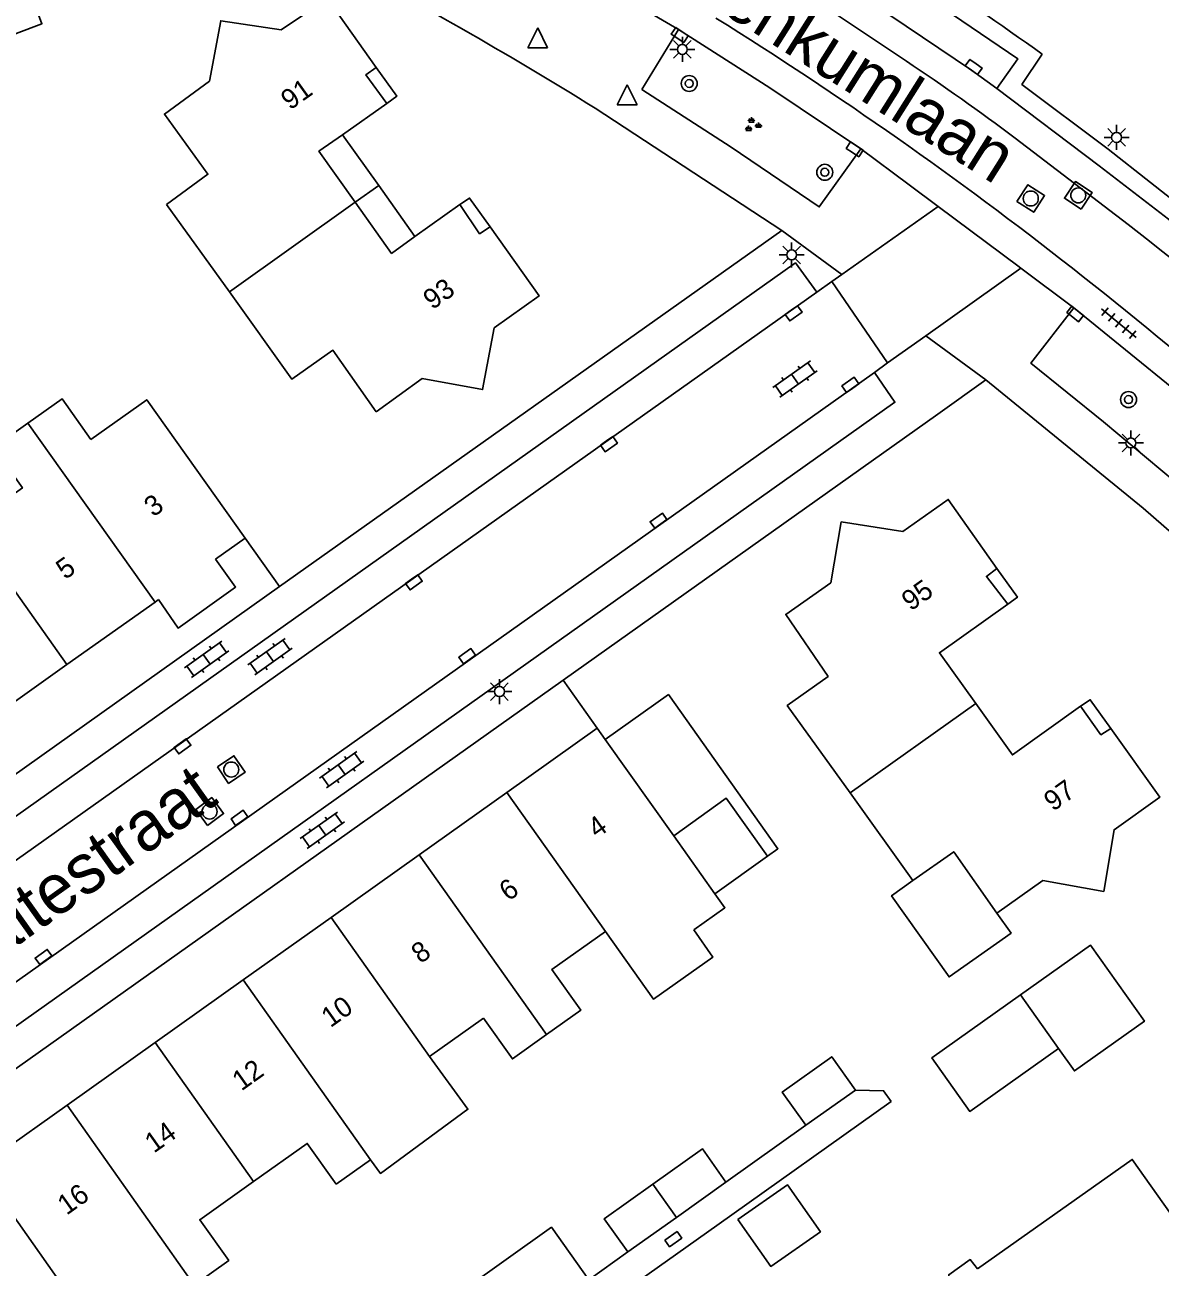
# Model space of a CAD drawing. Extents: x 124000 to 128010, y 398999 to 403000.
# Drawn here: x 126935.4 to 126992.2, y 399755.8 to 399818 of the extents above; entities that cross this region are included whole.
import ezdxf

# ---------------------------------------------------------------- set-up
doc = ezdxf.new("R2010")
doc.units = 0
for name, color, linetype in [('gg-afsc-erfafscheiding', 7, 'Continuous'), ('gg-afsc-hekwerk', 7, 'Continuous'), ('gg-afsc-muur', 7, 'Continuous'), ('gg-anno-huisnummerreeks BGT', 7, 'Continuous'), ('gg-anno-openbare ruimte label', 7, 'Continuous'), ('gg-bbg-bijgebouw', 7, 'Continuous'), ('gg-bbg-gedigitaliseerde bebouwing', 7, 'Continuous'), ('gg-bbg-gedigitaliseerde bijgebouw', 7, 'Continuous'), ('gg-bbg-hoofdgebouw', 7, 'Continuous'), ('gg-bbg-luifel en loopbrug', 7, 'Continuous'), ('gg-bbg-onder overbouw', 7, 'Continuous'), ('gg-bbg-pand overbouw', 7, 'Continuous'), ('gg-bbg-tussenscheiding', 7, 'Continuous'), ('gg-bbg-tussenscheiding niveau 01', 7, 'Continuous'), ('gg-knt-verharding', 7, 'Continuous'), ('gg-knt-verharding nz', 7, 'Continuous'), ('gt-grn-weggrens', 7, 'Continuous'), ('gt-symb-boom', 7, 'Continuous'), ('gt-symb-groenvak', 7, 'Continuous'), ('gt-symb-klinker verharding', 7, 'Continuous'), ('gt-symb-kolk', 7, 'Continuous'), ('gt-symb-kolk center center', 7, 'Continuous'), ('gt-symb-lichtmast', 7, 'Continuous'), ('gt-symb-rioolschacht', 7, 'Continuous'), ('gt-symb-tegel verharding', 7, 'Continuous'), ('gt-symb-waterafsluiter', 7, 'Continuous')]:
    doc.layers.add(name, color=color, linetype=linetype)

# ---------------------------------------------------------------- blocks, each defined once
blk = doc.blocks.new('gt0-KOLK')
at = {"layer": 'gt-symb-kolk'}
blk.add_lwpolyline([(0, 0), (0.375, 0), (0.375, 0.4), (-0.375, 0.4), (-0.375, 0), (0, 0)], dxfattribs=at)
blk = doc.blocks.new('gt0-RS')
at = {"layer": 'gt-symb-rioolschacht'}
blk.add_lwpolyline([(-0.5, -0.5), (0.5, -0.5), (0.5, 0.5), (-0.5, 0.5)], close=True, dxfattribs=at)
blk.add_circle((0, 0), 0.375, dxfattribs=at)
blk = doc.blocks.new('gt0-LMAST')
at = {"layer": 'gt-symb-lichtmast'}
for p, q in [((-0.182, 0.173), (-0.447, 0.438)), ((-0.005, 0.246), (-0.005, 0.621)), ((0.172, 0.173), (0.437, 0.438)), ((-0.255, -0.004), (-0.63, -0.004)), ((-0.182, -0.181), (-0.447, -0.446)), ((-0.005, -0.254), (-0.005, -0.629)), ((0.437, -0.446), (0.172, -0.181)), ((0.245, -0.004), (0.62, -0.004))]:
    blk.add_line(p, q, dxfattribs=at)
blk.add_circle((-0.005, -0.004), 0.25, dxfattribs=at)
blk = doc.blocks.new('gt0-BOOM')
at = {"layer": 'gt-symb-boom'}
for radius in [0.4, 0.2]:
    blk.add_circle((0, 0), radius, dxfattribs=at)
blk = doc.blocks.new('gt0-TEG1')
at = {"layer": 'gt-symb-tegel verharding'}
for p, q in [((-1.125, 0), (1.125, 0)), ((-0.9, -0.25), (-0.9, 0.25)), ((-0.45, -0.25), (-0.45, 0.25)), ((0, -0.25), (0, 0.25)), ((0.45, -0.25), (0.45, 0.25)), ((0.9, -0.25), (0.9, 0.25))]:
    blk.add_line(p, q, dxfattribs=at)
blk = doc.blocks.new('gt0-GRVAK')
at = {"layer": 'gt-symb-groenvak'}
for p, q in [((-0.11, 0.189), (-0.228, 0.24)), ((-0.182, 0.153), (0.088, 0.153)), ((-0.091, 0.211), (-0.156, 0.322)), ((-0.047, 0.214), (-0.047, 0.393)), ((-0.004, 0.211), (0.061, 0.322)), ((0.015, 0.189), (0.133, 0.24)), ((0.262, -0.052), (0.197, 0.059)), ((0.305, -0.049), (0.305, 0.13)), ((0.349, -0.052), (0.414, 0.059)), ((-0.245, -0.228), (-0.363, -0.177)), ((-0.318, -0.264), (-0.047, -0.264)), ((-0.226, -0.206), (-0.291, -0.095)), ((-0.183, -0.203), (-0.183, -0.024)), ((-0.139, -0.206), (-0.074, -0.095)), ((-0.12, -0.228), (-0.002, -0.177)), ((0.243, -0.074), (0.125, -0.023)), ((0.17, -0.11), (0.441, -0.11)), ((0.368, -0.074), (0.486, -0.023))]:
    blk.add_line(p, q, dxfattribs=at)
blk = doc.blocks.new('gt0-WAFSL')
at = {"layer": 'gt-symb-waterafsluiter'}
for p, q in [((-0.5, -0.333), (0, 0.667)), ((0, 0.667), (0.5, -0.333)), ((0.5, -0.333), (-0.5, -0.333))]:
    blk.add_line(p, q, dxfattribs=at)
blk = doc.blocks.new('gt0-KOLKCC')
at = {"layer": 'gt-symb-kolk center center'}
blk.add_lwpolyline([(-0.375, 0.2), (0.375, 0.2), (0.375, -0.2), (-0.375, -0.2)], close=True, dxfattribs=at)
blk = doc.blocks.new('gt0-KL1')
at = {"layer": 'gt-symb-klinker verharding'}
for p, q in [((-1.15, 0.3), (1.15, 0.3)), ((-1, -0.3), (-1, 0.3)), ((-0.5, 0.3), (-0.5, 0.45)), ((0, -0.3), (0, 0.3)), ((0.5, 0.3), (0.5, 0.45)), ((1, -0.3), (1, 0.3)), ((-1.15, -0.3), (1.15, -0.3)), ((-0.5, -0.45), (-0.5, -0.3)), ((0.5, -0.45), (0.5, -0.3))]:
    blk.add_line(p, q, dxfattribs=at)

msp = doc.modelspace()

# ---------------------------------------------------------------- linework, layer by layer
at = {"layer": 'gg-afsc-erfafscheiding'}
for p, q in [((126970.504, 399760.013), (126974.509, 399762.859)), ((126970.044, 399757.846), (126962.583, 399752.549)), ((126963.639, 399755.124), (126965.588, 399756.513))]:
    msp.add_line(p, q, dxfattribs=at)
msp.add_lwpolyline([(126976.983, 399764.623), (126978.393, 399764.59), (126978.779, 399764.048)], dxfattribs=at)
at = {"layer": 'gg-afsc-hekwerk'}
for p, q in [((126973.294, 399807.668), (126963.956, 399813.791)), ((126948.155, 399789.83), (126973.294, 399807.668)), ((126981.116, 399798.474), (126983.517, 399800.179)), ((126983.517, 399800.179), (126991.394, 399793.764)), ((126962.345, 399785.149), (126981.116, 399798.474)), ((126946.428, 399792.262), (126948.155, 399789.83)), ((126964.06, 399782.737), (126962.345, 399785.149))]:
    msp.add_line(p, q, dxfattribs=at)
at = {"layer": 'gg-afsc-muur'}
msp.add_line((126978.779, 399764.048), (126970.044, 399757.846), dxfattribs=at)
at = {"layer": 'gg-bbg-bijgebouw'}
for p, q in [((126969.953, 399774.448), (126972.587, 399776.335)), ((126974.509, 399762.859), (126976.983, 399764.623)), ((126968.02, 399758.244), (126970.504, 399760.013)), ((126965.588, 399756.513), (126968.02, 399758.244))]:
    msp.add_line(p, q, dxfattribs=at)
for points in [[(126972.587, 399776.335), (126970.506, 399779.239), (126967.889, 399777.351)], [(126976.983, 399764.623), (126975.8, 399766.285), (126973.325, 399764.52), (126974.509, 399762.859)], [(126970.504, 399760.013), (126969.325, 399761.678), (126966.838, 399759.908)], [(126966.838, 399759.908), (126964.405, 399758.175), (126965.588, 399756.513)]]:
    msp.add_lwpolyline(points, dxfattribs=at)
at = {"layer": 'gg-bbg-gedigitaliseerde bebouwing'}
for p, q in [((126955.653, 399766.294), (126958.358, 399768.217)), ((126950.988, 399759.91), (126952.699, 399761.127))]:
    msp.add_line(p, q, dxfattribs=at)
for points in [[(126935.547, 399798.015), (126937.267, 399799.237), (126938.71, 399797.206)], [(126932.584, 399792.862), (126935.275, 399794.772), (126933.835, 399796.799), (126935.547, 399798.015)], [(126964.472, 399772.563), (126966.88, 399769.168), (126969.853, 399771.276), (126968.888, 399772.636)], [(126955.653, 399766.294), (126957.584, 399763.657), (126953.198, 399760.446), (126952.699, 399761.127)], [(126997.464, 399751.794), (126990.847, 399761.149), (126983.091, 399755.663)]]:
    msp.add_lwpolyline(points, dxfattribs=at)
at = {"layer": 'gg-bbg-gedigitaliseerde bijgebouw'}
for points in [[(126971.103, 399758.133), (126972.747, 399755.787), (126975.229, 399757.527), (126973.585, 399759.873), (126971.103, 399758.133)], [(126963.639, 399755.124), (126961.767, 399757.75), (126957.34, 399754.595), (126958.02, 399753.64)]]:
    msp.add_lwpolyline(points, dxfattribs=at)
at = {"layer": 'gg-bbg-hoofdgebouw'}
for p, q in [((126951.3, 399812.462), (126953.531, 399814.02)), ((126945.638, 399804.592), (126942.499, 399808.97)), ((126957.184, 399808.963), (126954.931, 399807.357)), ((126944.948, 399791.211), (126946.428, 399792.262)), ((126937.507, 399785.925), (126941.917, 399789.058)), ((126941.917, 399789.058), (126942.091, 399789.181)), ((126933.112, 399782.803), (126937.507, 399785.925)), ((126959.536, 399779.521), (126964.06, 399782.737)), ((126964.06, 399782.737), (126964.46, 399782.175)), ((126964.46, 399782.175), (126967.889, 399777.351)), ((126955.134, 399776.392), (126959.536, 399779.521)), ((126979.862, 399775.108), (126976.715, 399779.497)), ((126950.733, 399773.263), (126955.134, 399776.392)), ((126946.333, 399770.134), (126950.733, 399773.263)), ((126941.924, 399767), (126946.333, 399770.134)), ((126937.522, 399763.871), (126941.924, 399767)), ((126933.121, 399760.742), (126937.522, 399763.871))]:
    msp.add_line(p, q, dxfattribs=at)
for points in [[(126927.974, 399821.247), (126931.638, 399823.743), (126933.665, 399820.903), (126935, 399821.396), (126936.252, 399818.022), (126934.969, 399817.532), (126927.277, 399812.083), (126926.391, 399810.997), (126923.606, 399813.312), (126924.771, 399814.179), (126922.62, 399817.072), (126921.671, 399816.366), (126919.614, 399819.248)], [(126952.997, 399815.835), (126950.544, 399819.287), (126948.237, 399817.715), (126945.205, 399818.169), (126944.651, 399815.148), (126942.388, 399813.498), (126944.567, 399810.48), (126942.499, 399808.97)], [(126958.699, 399807.847), (126961.146, 399804.388), (126958.89, 399802.783), (126958.321, 399799.699), (126955.299, 399800.246), (126952.986, 399798.587)], [(126952.986, 399798.587), (126950.824, 399801.668), (126948.774, 399800.218), (126945.638, 399804.592)], [(126938.71, 399797.206), (126941.506, 399799.192), (126946.428, 399792.262)], [(126976.715, 399779.497), (126973.576, 399783.874), (126975.616, 399785.337), (126973.498, 399788.435), (126975.76, 399790.024), (126976.272, 399793.074), (126979.357, 399792.586), (126981.631, 399794.198), (126984.073, 399790.734)], [(126942.091, 399789.181), (126943.07, 399787.755), (126945.949, 399789.807), (126944.948, 399791.211)], [(126984.615, 399788.952), (126981.19, 399786.521), (126983.01, 399783.973)], [(126983.01, 399783.973), (126984.845, 399781.402), (126988.253, 399783.849)], [(126989.769, 399782.733), (126992.219, 399779.285), (126989.933, 399777.659), (126989.417, 399774.571), (126986.364, 399775.122), (126984.074, 399773.477)], [(126984.074, 399773.477), (126981.912, 399776.558), (126979.862, 399775.108)], [(126969.953, 399774.448), (126970.451, 399773.747), (126968.888, 399772.636)], [(126964.472, 399772.563), (126961.782, 399770.651), (126963.23, 399768.613), (126961.519, 399767.397)], [(126961.519, 399767.397), (126959.807, 399766.18), (126958.358, 399768.217)], [(126950.988, 399759.91), (126949.539, 399761.948), (126946.849, 399760.035)], [(126946.849, 399760.035), (126944.16, 399758.123), (126945.609, 399756.086), (126943.882, 399754.858)]]:
    msp.add_lwpolyline(points, dxfattribs=at)
at = {"layer": 'gg-bbg-luifel en loopbrug'}
msp.add_line((126985.255, 399769.386), (126987.158, 399766.701), dxfattribs=at)
for points in [[(126972.587, 399776.335), (126973.106, 399776.704), (126967.624, 399784.422), (126964.46, 399782.175)], [(126979.862, 399775.108), (126978.793, 399774.35), (126981.675, 399770.285), (126984.777, 399772.485), (126984.074, 399773.477)], [(126987.158, 399766.701), (126987.951, 399765.582), (126991.456, 399768.068), (126988.76, 399771.871), (126985.255, 399769.386)], [(126985.255, 399769.386), (126980.808, 399766.233), (126982.711, 399763.548), (126987.158, 399766.701)], [(126983.091, 399755.663), (126982.737, 399756.132), (126981.656, 399755.375), (126981.653, 399754.506), (126982.412, 399753.433), (126983.111, 399753.293), (126983.891, 399752.19), (126985.08, 399753.031)]]:
    msp.add_lwpolyline(points, dxfattribs=at)
at = {"layer": 'gg-bbg-onder overbouw'}
for points in [[(126952.997, 399815.835), (126952.465, 399815.452), (126953.531, 399814.02)], [(126951.939, 399809.079), (126950.119, 399811.637), (126951.3, 399812.462)], [(126954.931, 399807.357), (126953.759, 399806.521), (126951.939, 399809.079)], [(126957.184, 399808.963), (126958.165, 399807.505), (126958.699, 399807.847)], [(126984.073, 399790.734), (126983.544, 399790.346), (126984.615, 399788.952)], [(126988.253, 399783.849), (126989.276, 399782.41), (126989.769, 399782.733)]]:
    msp.add_lwpolyline(points, dxfattribs=at)
at = {"layer": 'gg-bbg-pand overbouw'}
for p, q in [((126951.3, 399812.462), (126953.116, 399809.91)), ((126953.116, 399809.91), (126954.931, 399807.357))]:
    msp.add_line(p, q, dxfattribs=at)
for points in [[(126953.531, 399814.02), (126954.02, 399814.388), (126952.997, 399815.835)], [(126958.699, 399807.847), (126957.668, 399809.29), (126957.184, 399808.963)], [(126984.615, 399788.952), (126985.098, 399789.297), (126984.073, 399790.734)], [(126989.769, 399782.733), (126988.74, 399784.169), (126988.253, 399783.849)]]:
    msp.add_lwpolyline(points, dxfattribs=at)
at = {"layer": 'gg-bbg-tussenscheiding'}
for p, q in [((126945.638, 399804.592), (126951.939, 399809.079)), ((126935.547, 399798.015), (126941.917, 399789.058)), ((126932.584, 399792.862), (126937.507, 399785.925)), ((126983.01, 399783.973), (126976.715, 399779.497)), ((126959.536, 399779.521), (126964.472, 399772.563)), ((126967.889, 399777.351), (126969.953, 399774.448)), ((126955.134, 399776.392), (126961.519, 399767.397)), ((126950.733, 399773.263), (126955.653, 399766.294)), ((126946.333, 399770.134), (126952.699, 399761.127)), ((126941.924, 399767), (126946.849, 399760.035)), ((126937.522, 399763.871), (126943.882, 399754.858)), ((126933.121, 399760.742), (126938.031, 399753.766)), ((126966.838, 399759.908), (126968.02, 399758.244))]:
    msp.add_line(p, q, dxfattribs=at)
at = {"layer": 'gg-bbg-tussenscheiding niveau 01'}
msp.add_line((126951.939, 399809.079), (126953.116, 399809.91), dxfattribs=at)
at = {"layer": 'gg-knt-verharding'}
for p, q in [((126961.708, 399821.484), (126968.12, 399817.737)), ((126966.283, 399814.726), (126968.12, 399817.737)), ((126990.645, 399807.964), (126984.991, 399812.285)), ((126977.264, 399811.757), (126979.675, 399809.954)), ((126979.675, 399809.954), (126981.122, 399808.873)), ((126981.122, 399808.873), (126985.184, 399805.837)), ((126985.184, 399805.837), (126985.272, 399805.771)), ((126985.272, 399805.771), (126987.923, 399803.789)), ((126975.812, 399805.103), (126975.048, 399804.582)), ((126975.812, 399805.103), (126978.598, 399801.034)), ((126977.934, 399800.556), (126978.598, 399801.034)), ((126948.155, 399789.83), (126909.409, 399762.335)), ((126962.345, 399785.149), (126926.825, 399759.934))]:
    msp.add_line(p, q, dxfattribs=at)
for points in [[(126955.411, 399830.691), (126960.745, 399827.78), (126962.684, 399826.678), (126968.952, 399822.994), (126975.337, 399818.955), (126979.538, 399816.139)], [(126984.06, 399814.774), (126985.122, 399816.257), (126979.089, 399820.366), (126972.97, 399824.345)], [(126977.264, 399811.757), (126972.702, 399814.804), (126968.12, 399817.737)], [(127000, 399805.653), (126995.018, 399809.79), (126993.872, 399808.391), (126989.636, 399811.737), (126985.32, 399814.98), (126986.342, 399816.494)], [(126977.264, 399811.757), (126975.177, 399808.847), (126970.76, 399811.832), (126966.283, 399814.726)], [(126984.06, 399814.774), (126989.19, 399810.91), (126992.66, 399808.228), (126994.023, 399807.106)], [(126910.415, 399760.918), (126973.98, 399806.044), (126975.048, 399804.582)], [(126992.991, 399795.072), (126989.407, 399798.085), (126985.764, 399801.026), (126987.923, 399803.789)], [(126995.879, 399797.227), (126993.102, 399799.593), (126987.923, 399803.789)], [(126925.823, 399761.345), (126978.963, 399799.064), (126977.934, 399800.556)], [(127000, 399786.016), (126995.796, 399789.914), (126991.394, 399793.764)]]:
    msp.add_lwpolyline(points, dxfattribs=at)
for centre, radius, start, end in [((126835.688, 399604.92), 259.731, 54.54673, 57.96863), ((126848.461, 399627.391), 219.28, 58.21735, 62.28558), ((126864.621, 399649.174), 199.269, 51.80076, 58.07488), ((126915.673, 399719.993), 115.424, 53.09104, 56.40615), ((126863.465, 399645.101), 206.638, 46.03476, 52.01353), ((126853.202, 399633.716), 218.48, 46.23744, 51.95419)]:
    msp.add_arc(centre, radius, start, end, dxfattribs=at)
at = {"layer": 'gg-knt-verharding nz'}
for p, q in [((126922.075, 399766.994), (126975.048, 399804.582)), ((126924.965, 399762.958), (126977.934, 399800.556))]:
    msp.add_line(p, q, dxfattribs=at)
msp.add_lwpolyline([(126984.06, 399814.774), (126982.791, 399815.693), (126977.892, 399819.005), (126971.998, 399822.833)], dxfattribs=at)
at = {"layer": 'gt-grn-weggrens'}
for p, q in [((126976.311, 399805.458), (126981.122, 399808.873)), ((126976.311, 399805.458), (126973.294, 399807.668)), ((126980.503, 399802.387), (126985.272, 399805.771)), ((126975.812, 399805.103), (126976.311, 399805.458)), ((126978.598, 399801.034), (126980.503, 399802.387)), ((126983.517, 399800.179), (126980.503, 399802.387))]:
    msp.add_line(p, q, dxfattribs=at)

# ---------------------------------------------------------------- block references
at = {"layer": 'gt-symb-boom'}
for p in [(126968.663, 399815.026), (126975.453, 399810.578), (126990.66, 399799.199)]:
    msp.add_blockref('gt0-BOOM', p, dxfattribs=at)
at = {"layer": 'gt-symb-groenvak'}
msp.add_blockref('gt0-GRVAK', (126971.823, 399812.944), dxfattribs=at)
at = {"layer": 'gt-symb-klinker verharding'}
for p, rotation in [((126973.965, 399800.222), -144.60889248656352), ((126944.501, 399786.19), 35.39110751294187), ((126947.674, 399786.328), 35.39110751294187), ((126951.262, 399780.668), 35.39110751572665), ((126950.296, 399777.631), 35.39110751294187)]:
    msp.add_blockref('gt0-KL1', p, dxfattribs=dict(at, rotation=rotation))
at = {"layer": 'gt-symb-kolk'}
for p, rotation in [((126983.023, 399816.018), 144.48230213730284), ((126976.835, 399811.566), -33.45160145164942), ((126973.774, 399803.681), -144.7355697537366), ((126987.869, 399803.33), -38.46294706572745), ((126976.85, 399799.771), 35.31121343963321), ((126964.528, 399797.127), -144.68878655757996), ((126967.245, 399792.972), 35.311213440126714), ((126954.762, 399790.208), -144.68878656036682), ((126957.66, 399786.184), 35.39110751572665), ((126943.176, 399781.996), -144.68878656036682), ((126946.259, 399778.09), 35.39110751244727), ((126936.447, 399771.124), 35.39110751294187)]:
    msp.add_blockref('gt0-KOLK', p, dxfattribs=dict(at, rotation=rotation))
at = {"layer": 'gt-symb-kolk center center'}
for p, rotation in [((126968.189, 399817.451), -33.29284857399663), ((126967.869, 399757.152), 35.39110751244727)]:
    msp.add_blockref('gt0-KOLKCC', p, dxfattribs=dict(at, rotation=rotation))
at = {"layer": 'gt-symb-lichtmast'}
for p in [(126968.324, 399816.736), (126990.064, 399812.328), (126973.798, 399806.445), (126990.785, 399797.03), (126959.169, 399784.58)]:
    msp.add_blockref('gt0-LMAST', p, dxfattribs=at)
at = {"layer": 'gt-symb-rioolschacht'}
for p, rotation in [((126985.767, 399809.267), -33.21354028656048), ((126988.144, 399809.425), 56.913692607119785), ((126945.734, 399780.671), -55.75398865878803), ((126944.652, 399778.569), 36.37706752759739)]:
    msp.add_blockref('gt0-RS', p, dxfattribs=dict(at, rotation=rotation))
at = {"layer": 'gt-symb-tegel verharding', "rotation": -39.43862478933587}
msp.add_blockref('gt0-TEG1', (126990.171, 399803.024), dxfattribs=at)
at = {"layer": 'gt-symb-waterafsluiter'}
for p in [(126961.076, 399817.144), (126965.556, 399814.295)]:
    msp.add_blockref('gt0-WAFSL', p, dxfattribs=at)

# ---------------------------------------------------------------- texts
at = {"layer": 'gg-anno-huisnummerreeks BGT'}
for s, rotation, p in [('91', 35.4, (126948.676, 399813.665)), ('93', 35.4, (126955.801, 399803.666)), ('3', 35.4, (126941.829, 399793.288)), ('5', 35.4, (126937.416, 399790.154)), ('95', 35.3, (126979.754, 399788.58)), ('97', 35.5, (126986.879, 399778.548)), ('4', 35.4, (126964.04, 399777.201)), ('6', 35.4, (126959.607, 399774.05)), ('8', 35.4, (126955.206, 399770.922)), ('10', 35.4, (126950.7, 399767.718)), ('12', 35.4, (126946.239, 399764.546)), ('14', 35.4, (126941.86, 399761.433)), ('16', 35.4, (126937.489, 399758.326))]:
    msp.add_text(s, height=1, rotation=rotation, dxfattribs=at).set_placement(p)
at = {"layer": 'gg-anno-openbare ruimte label'}
for s, rotation, p in [('Renkumlaan', 327.7, (126968.095, 399819.974)), ('Raaltestraat', 35.4, (126930.463, 399768.59))]:
    msp.add_text(s, height=2.5, rotation=rotation, dxfattribs=at).set_placement(p)

doc.saveas('drawing.dxf')
